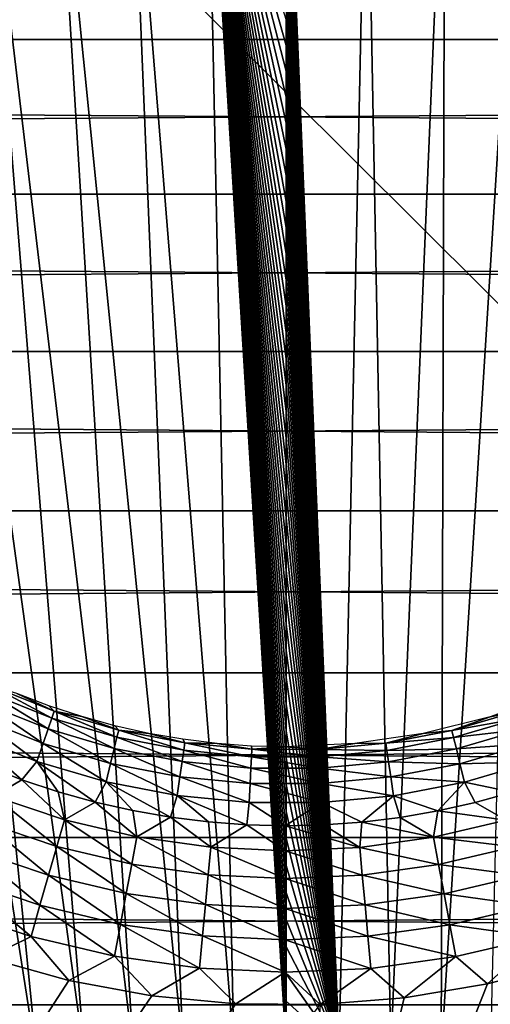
# Model space of a CAD drawing. Header units: millimetres. Extents: x -300 to 300, y -500 to 500.
# Tile 477 of 656: x -4 to 3, y 40 to 55. Entities that reach past the tile are written whole.
import ezdxf

# ---------------------------------------------------------------- set-up
doc = ezdxf.new("R2010")
doc.units = ezdxf.units.MM
doc.header["$LTSCALE"] = 81.481481
for name, color, linetype in [('19', 7, 'CONTINUOUS'), ('20', 7, 'CONTINUOUS'), ('34', 7, 'CONTINUOUS'), ('5', 7, 'CONTINUOUS'), ('55', 7, 'CONTINUOUS'), ('56', 7, 'CONTINUOUS'), ('6', 7, 'CONTINUOUS'), ('63', 7, 'CONTINUOUS')]:
    doc.layers.add(name, color=color, linetype=linetype)

msp = doc.modelspace()

# ---------------------------------------------------------------- linework, layer by layer
at = {"layer": '19', "color": 7, "linetype": 'CONTINUOUS'}
for points in [[(1.243, 59.319, 77.101), (0, 59.337, 77.102), (0.821, 39.449, 77.053), (1.243, 59.319, 77.101)], [(0.821, 39.449, 77.053), (0, 59.337, 77.102), (0, 58.963, 77.101), (0.821, 39.449, 77.053)], [(1.621, 39.414, 77.052), (1.243, 59.319, 77.101), (0.821, 39.449, 77.053), (1.621, 39.414, 77.052)], [(2.456, 59.265, 77.101), (1.243, 59.319, 77.101), (1.621, 39.414, 77.052), (2.456, 59.265, 77.101)], [(2.402, 39.354, 77.052), (2.456, 59.265, 77.101), (1.621, 39.414, 77.052), (2.402, 39.354, 77.052)], [(3.639, 59.176, 77.099), (2.456, 59.265, 77.101), (2.402, 39.354, 77.052), (3.639, 59.176, 77.099)], [(3.163, 39.27, 77.051), (3.639, 59.176, 77.099), (2.402, 39.354, 77.052), (3.163, 39.27, 77.051)], [(0, 58.567, 77.1), (0.821, 39.449, 77.053), (0, 58.963, 77.101), (0, 58.567, 77.1)], [(0, 58.17, 77.099), (0.821, 39.449, 77.053), (0, 58.567, 77.1), (0, 58.17, 77.099)], [(0, 57.773, 77.097), (0.821, 39.449, 77.053), (0, 58.17, 77.099), (0, 57.773, 77.097)], [(0, 57.375, 77.096), (0.821, 39.449, 77.053), (0, 57.773, 77.097), (0, 57.375, 77.096)], [(0, 56.977, 77.095), (0.821, 39.449, 77.053), (0, 57.375, 77.096), (0, 56.977, 77.095)], [(0, 56.578, 77.094), (0.821, 39.449, 77.053), (0, 56.977, 77.095), (0, 56.578, 77.094)], [(0, 56.178, 77.093), (0.821, 39.449, 77.053), (0, 56.578, 77.094), (0, 56.178, 77.093)], [(0, 55.779, 77.092), (0.821, 39.449, 77.053), (0, 56.178, 77.093), (0, 55.779, 77.092)], [(0, 55.378, 77.091), (0.821, 39.449, 77.053), (0, 55.779, 77.092), (0, 55.378, 77.091)], [(0, 54.977, 77.09), (0.821, 39.449, 77.053), (0, 55.378, 77.091), (0, 54.977, 77.09)], [(0, 54.576, 77.089), (0.821, 39.449, 77.053), (0, 54.977, 77.09), (0, 54.576, 77.089)], [(0, 54.174, 77.088), (0.821, 39.449, 77.053), (0, 54.576, 77.089), (0, 54.174, 77.088)], [(0, 53.772, 77.087), (0.821, 39.449, 77.053), (0, 54.174, 77.088), (0, 53.772, 77.087)], [(0, 53.369, 77.086), (0.821, 39.449, 77.053), (0, 53.772, 77.087), (0, 53.369, 77.086)], [(0, 52.965, 77.085), (0.821, 39.449, 77.053), (0, 53.369, 77.086), (0, 52.965, 77.085)], [(0, 52.561, 77.084), (0.821, 39.449, 77.053), (0, 52.965, 77.085), (0, 52.561, 77.084)], [(0, 52.157, 77.083), (0.821, 39.449, 77.053), (0, 52.561, 77.084), (0, 52.157, 77.083)], [(0, 51.752, 77.082), (0.821, 39.449, 77.053), (0, 52.157, 77.083), (0, 51.752, 77.082)], [(0, 51.346, 77.081), (0.821, 39.449, 77.053), (0, 51.752, 77.082), (0, 51.346, 77.081)], [(0, 50.94, 77.08), (0.821, 39.449, 77.053), (0, 51.346, 77.081), (0, 50.94, 77.08)], [(0, 50.533, 77.079), (0.821, 39.449, 77.053), (0, 50.94, 77.08), (0, 50.533, 77.079)], [(0, 50.126, 77.078), (0.821, 39.449, 77.053), (0, 50.533, 77.079), (0, 50.126, 77.078)], [(0, 49.719, 77.077), (0.821, 39.449, 77.053), (0, 50.126, 77.078), (0, 49.719, 77.077)], [(0, 49.31, 77.076), (0.821, 39.449, 77.053), (0, 49.719, 77.077), (0, 49.31, 77.076)], [(0, 48.902, 77.075), (0.821, 39.449, 77.053), (0, 49.31, 77.076), (0, 48.902, 77.075)], [(0, 48.492, 77.074), (0.821, 39.449, 77.053), (0, 48.902, 77.075), (0, 48.492, 77.074)], [(0, 48.082, 77.073), (0.821, 39.449, 77.053), (0, 48.492, 77.074), (0, 48.082, 77.073)], [(0, 47.672, 77.072), (0.821, 39.449, 77.053), (0, 48.082, 77.073), (0, 47.672, 77.072)], [(0, 47.261, 77.071), (0.821, 39.449, 77.053), (0, 47.672, 77.072), (0, 47.261, 77.071)], [(0, 46.85, 77.07), (0.821, 39.449, 77.053), (0, 47.261, 77.071), (0, 46.85, 77.07)], [(0, 46.438, 77.069), (0.821, 39.449, 77.053), (0, 46.85, 77.07), (0, 46.438, 77.069)], [(0, 46.025, 77.068), (0.821, 39.449, 77.053), (0, 46.438, 77.069), (0, 46.025, 77.068)], [(0, 45.612, 77.067), (0.821, 39.449, 77.053), (0, 46.025, 77.068), (0, 45.612, 77.067)], [(0, 45.198, 77.066), (0.821, 39.449, 77.053), (0, 45.612, 77.067), (0, 45.198, 77.066)], [(0, 44.784, 77.065), (0.821, 39.449, 77.053), (0, 45.198, 77.066), (0, 44.784, 77.065)], [(0, 44.369, 77.064), (0.821, 39.449, 77.053), (0, 44.784, 77.065), (0, 44.369, 77.064)], [(0, 43.954, 77.063), (0.821, 39.449, 77.053), (0, 44.369, 77.064), (0, 43.954, 77.063)], [(0, 43.538, 77.062), (0.821, 39.449, 77.053), (0, 43.954, 77.063), (0, 43.538, 77.062)], [(0, 43.121, 77.061), (0.821, 39.449, 77.053), (0, 43.538, 77.062), (0, 43.121, 77.061)], [(0, 42.704, 77.06), (0.821, 39.449, 77.053), (0, 43.121, 77.061), (0, 42.704, 77.06)], [(0, 42.286, 77.059), (0.821, 39.449, 77.053), (0, 42.704, 77.06), (0, 42.286, 77.059)], [(0, 41.868, 77.058), (0.821, 39.449, 77.053), (0, 42.286, 77.059), (0, 41.868, 77.058)], [(0, 41.449, 77.057), (0.821, 39.449, 77.053), (0, 41.868, 77.058), (0, 41.449, 77.057)], [(0, 41.03, 77.056), (0.821, 39.449, 77.053), (0, 41.449, 77.057), (0, 41.03, 77.056)], [(0, 40.61, 77.055), (0.821, 39.449, 77.053), (0, 41.03, 77.056), (0, 40.61, 77.055)], [(0, 40.189, 77.054), (0.821, 39.449, 77.053), (0, 40.61, 77.055), (0, 40.189, 77.054)], [(0, 39.768, 77.053), (0.821, 39.449, 77.053), (0, 40.189, 77.054), (0, 39.768, 77.053)]]:
    msp.add_3dface(points, dxfattribs=at)
at = {"layer": '20', "color": 7, "linetype": 'CONTINUOUS'}
for points in [[(-3.575, 59.182, 77.099), (-1.593, 39.415, 77.052), (-2.412, 59.268, 77.101), (-3.575, 59.182, 77.099)], [(-2.412, 59.268, 77.101), (-0.806, 39.45, 77.053), (-1.221, 59.319, 77.101), (-2.412, 59.268, 77.101)], [(-1.593, 39.415, 77.052), (-0.806, 39.45, 77.053), (-2.412, 59.268, 77.101), (-1.593, 39.415, 77.052)], [(0, 39.461, 77.053), (0, 39.768, 77.053), (-1.221, 59.319, 77.101), (0, 39.461, 77.053)], [(-0.806, 39.45, 77.053), (0, 39.461, 77.053), (-1.221, 59.319, 77.101), (-0.806, 39.45, 77.053)], [(0, 39.768, 77.053), (0, 40.189, 77.054), (-1.221, 59.319, 77.101), (0, 39.768, 77.053)], [(0, 40.189, 77.054), (0, 40.61, 77.055), (-1.221, 59.319, 77.101), (0, 40.189, 77.054)], [(0, 40.61, 77.055), (0, 41.03, 77.056), (-1.221, 59.319, 77.101), (0, 40.61, 77.055)], [(0, 41.03, 77.056), (0, 41.449, 77.057), (-1.221, 59.319, 77.101), (0, 41.03, 77.056)], [(0, 41.449, 77.057), (0, 41.868, 77.058), (-1.221, 59.319, 77.101), (0, 41.449, 77.057)], [(0, 41.868, 77.058), (0, 42.286, 77.059), (-1.221, 59.319, 77.101), (0, 41.868, 77.058)], [(0, 42.286, 77.059), (0, 42.704, 77.06), (-1.221, 59.319, 77.101), (0, 42.286, 77.059)], [(0, 42.704, 77.06), (0, 43.121, 77.061), (-1.221, 59.319, 77.101), (0, 42.704, 77.06)], [(0, 43.121, 77.061), (0, 43.538, 77.062), (-1.221, 59.319, 77.101), (0, 43.121, 77.061)], [(0, 43.538, 77.062), (0, 43.954, 77.063), (-1.221, 59.319, 77.101), (0, 43.538, 77.062)], [(0, 43.954, 77.063), (0, 44.369, 77.064), (-1.221, 59.319, 77.101), (0, 43.954, 77.063)], [(0, 44.369, 77.064), (0, 44.784, 77.065), (-1.221, 59.319, 77.101), (0, 44.369, 77.064)], [(0, 44.784, 77.065), (0, 45.198, 77.066), (-1.221, 59.319, 77.101), (0, 44.784, 77.065)], [(0, 45.198, 77.066), (0, 45.612, 77.067), (-1.221, 59.319, 77.101), (0, 45.198, 77.066)], [(0, 45.612, 77.067), (0, 46.025, 77.068), (-1.221, 59.319, 77.101), (0, 45.612, 77.067)], [(0, 46.025, 77.068), (0, 46.438, 77.069), (-1.221, 59.319, 77.101), (0, 46.025, 77.068)], [(0, 46.438, 77.069), (0, 46.85, 77.07), (-1.221, 59.319, 77.101), (0, 46.438, 77.069)], [(0, 46.85, 77.07), (0, 47.261, 77.071), (-1.221, 59.319, 77.101), (0, 46.85, 77.07)], [(0, 47.261, 77.071), (0, 47.672, 77.072), (-1.221, 59.319, 77.101), (0, 47.261, 77.071)], [(0, 47.672, 77.072), (0, 48.082, 77.073), (-1.221, 59.319, 77.101), (0, 47.672, 77.072)], [(0, 48.082, 77.073), (0, 48.492, 77.074), (-1.221, 59.319, 77.101), (0, 48.082, 77.073)], [(0, 48.492, 77.074), (0, 48.902, 77.075), (-1.221, 59.319, 77.101), (0, 48.492, 77.074)], [(0, 48.902, 77.075), (0, 49.31, 77.076), (-1.221, 59.319, 77.101), (0, 48.902, 77.075)], [(0, 49.31, 77.076), (0, 49.719, 77.077), (-1.221, 59.319, 77.101), (0, 49.31, 77.076)], [(0, 49.719, 77.077), (0, 50.126, 77.078), (-1.221, 59.319, 77.101), (0, 49.719, 77.077)], [(0, 50.126, 77.078), (0, 50.533, 77.079), (-1.221, 59.319, 77.101), (0, 50.126, 77.078)], [(0, 50.533, 77.079), (0, 50.94, 77.08), (-1.221, 59.319, 77.101), (0, 50.533, 77.079)], [(0, 50.94, 77.08), (0, 51.346, 77.081), (-1.221, 59.319, 77.101), (0, 50.94, 77.08)], [(0, 51.346, 77.081), (0, 51.752, 77.082), (-1.221, 59.319, 77.101), (0, 51.346, 77.081)], [(0, 51.752, 77.082), (0, 52.157, 77.083), (-1.221, 59.319, 77.101), (0, 51.752, 77.082)], [(0, 52.157, 77.083), (0, 52.561, 77.084), (-1.221, 59.319, 77.101), (0, 52.157, 77.083)], [(0, 52.561, 77.084), (0, 52.965, 77.085), (-1.221, 59.319, 77.101), (0, 52.561, 77.084)], [(0, 52.965, 77.085), (0, 53.369, 77.086), (-1.221, 59.319, 77.101), (0, 52.965, 77.085)], [(0, 53.369, 77.086), (0, 53.772, 77.087), (-1.221, 59.319, 77.101), (0, 53.369, 77.086)], [(0, 53.772, 77.087), (0, 54.174, 77.088), (-1.221, 59.319, 77.101), (0, 53.772, 77.087)], [(0, 54.174, 77.088), (0, 54.576, 77.089), (-1.221, 59.319, 77.101), (0, 54.174, 77.088)], [(0, 54.576, 77.089), (0, 54.977, 77.09), (-1.221, 59.319, 77.101), (0, 54.576, 77.089)], [(0, 54.977, 77.09), (0, 55.378, 77.091), (-1.221, 59.319, 77.101), (0, 54.977, 77.09)], [(-4.709, 59.06, 77.098), (-2.36, 39.358, 77.052), (-3.575, 59.182, 77.099), (-4.709, 59.06, 77.098)], [(-2.36, 39.358, 77.052), (-1.593, 39.415, 77.052), (-3.575, 59.182, 77.099), (-2.36, 39.358, 77.052)], [(-5.814, 58.904, 77.096), (-3.109, 39.277, 77.051), (-4.709, 59.06, 77.098), (-5.814, 58.904, 77.096)], [(-3.109, 39.277, 77.051), (-2.36, 39.358, 77.052), (-4.709, 59.06, 77.098), (-3.109, 39.277, 77.051)], [(-6.892, 58.712, 77.093), (-3.839, 39.173, 77.05), (-5.814, 58.904, 77.096), (-6.892, 58.712, 77.093)], [(-3.839, 39.173, 77.05), (-3.109, 39.277, 77.051), (-5.814, 58.904, 77.096), (-3.839, 39.173, 77.05)], [(-4.55, 39.045, 77.049), (-3.839, 39.173, 77.05), (-6.892, 58.712, 77.093), (-4.55, 39.045, 77.049)]]:
    msp.add_3dface(points, dxfattribs=at)
at = {"layer": '34', "color": 7, "linetype": 'CONTINUOUS'}
for points in [[(54.5, 108.5, 501.493), (54.5, 0, 501.493), (-54.5, 108.5, 501.493), (54.5, 108.5, 501.493)], [(-54.5, 108.5, 501.493), (54.5, 0, 501.493), (-54.5, 0, 501.493), (-54.5, 108.5, 501.493)]]:
    msp.add_3dface(points, dxfattribs=at)
at = {"layer": '5', "color": 7, "linetype": 'CONTINUOUS'}
for points in [[(162.781, 55.069, 11), (-162.781, 55.07, 11), (-162.759, 57.435, 11), (162.781, 55.069, 11)], [(162.759, 57.434, 11), (162.781, 55.069, 11), (-162.759, 57.435, 11), (162.759, 57.434, 11)], [(162.803, 52.673, 11), (-162.803, 52.673, 11), (-162.781, 55.07, 11), (162.803, 52.673, 11)], [(162.781, 55.069, 11), (162.803, 52.673, 11), (-162.781, 55.07, 11), (162.781, 55.069, 11)], [(162.824, 50.242, 11), (-162.824, 50.242, 11), (-162.803, 52.673, 11), (162.824, 50.242, 11)], [(162.803, 52.673, 11), (162.824, 50.242, 11), (-162.803, 52.673, 11), (162.803, 52.673, 11)], [(162.843, 47.774, 11), (-162.843, 47.775, 11), (-162.824, 50.242, 11), (162.843, 47.774, 11)], [(162.824, 50.242, 11), (162.843, 47.774, 11), (-162.824, 50.242, 11), (162.824, 50.242, 11)], [(162.862, 45.269, 11), (-162.862, 45.269, 11), (-162.843, 47.775, 11), (162.862, 45.269, 11)], [(162.843, 47.774, 11), (162.862, 45.269, 11), (-162.843, 47.775, 11), (162.843, 47.774, 11)], [(162.879, 42.722, 11), (-162.879, 42.723, 11), (-162.862, 45.269, 11), (162.879, 42.722, 11)], [(162.862, 45.269, 11), (162.879, 42.722, 11), (-162.862, 45.269, 11), (162.862, 45.269, 11)], [(162.895, 40.132, 11), (-162.895, 40.132, 11), (-162.879, 42.723, 11), (162.895, 40.132, 11)], [(162.879, 42.722, 11), (162.895, 40.132, 11), (-162.879, 42.723, 11), (162.879, 42.722, 11)]]:
    msp.add_3dface(points, dxfattribs=at)
at = {"layer": '55', "color": 7, "linetype": 'CONTINUOUS'}
for points in [[(-4.64, 43.828, 544.87), (-4.521, 43.362, 545.2), (-4.086, 43.614, 544.87), (-4.64, 43.828, 544.87)], [(-4.521, 43.362, 545.2), (-3.428, 42.995, 545.2), (-4.086, 43.614, 544.87), (-4.521, 43.362, 545.2)], [(-4.086, 43.614, 544.87), (-3.428, 42.995, 545.2), (-3.522, 43.427, 544.87), (-4.086, 43.614, 544.87)], [(-3.522, 43.427, 544.87), (-3.428, 42.995, 545.2), (-2.95, 43.268, 544.87), (-3.522, 43.427, 544.87)], [(2.928, 43.263, 544.87), (3.406, 42.988, 545.2), (3.501, 43.421, 544.87), (2.928, 43.263, 544.87)], [(-4.677, 42.962, 545.479), (-3.546, 42.582, 545.479), (-4.521, 43.362, 545.2), (-4.677, 42.962, 545.479)], [(-4.521, 43.362, 545.2), (-3.546, 42.582, 545.479), (-3.428, 42.995, 545.2), (-4.521, 43.362, 545.2)], [(-3.428, 42.995, 545.2), (-2.306, 42.73, 545.2), (-2.95, 43.268, 544.87), (-3.428, 42.995, 545.2)], [(-2.95, 43.268, 544.87), (-2.306, 42.73, 545.2), (-2.371, 43.138, 544.87), (-2.95, 43.268, 544.87)], [(-2.371, 43.138, 544.87), (-2.306, 42.73, 545.2), (-1.786, 43.036, 544.87), (-2.371, 43.138, 544.87)], [(1.764, 43.032, 544.87), (2.283, 42.725, 545.2), (2.349, 43.133, 544.87), (1.764, 43.032, 544.87)], [(2.283, 42.725, 545.2), (3.406, 42.988, 545.2), (2.349, 43.133, 544.87), (2.283, 42.725, 545.2)], [(2.349, 43.133, 544.87), (3.406, 42.988, 545.2), (2.928, 43.263, 544.87), (2.349, 43.133, 544.87)], [(-3.546, 42.582, 545.479), (-2.385, 42.308, 545.479), (-3.428, 42.995, 545.2), (-3.546, 42.582, 545.479)], [(-3.428, 42.995, 545.2), (-2.385, 42.308, 545.479), (-2.306, 42.73, 545.2), (-3.428, 42.995, 545.2)], [(-2.306, 42.73, 545.2), (-1.164, 42.569, 545.2), (-1.786, 43.036, 544.87), (-2.306, 42.73, 545.2)], [(-1.786, 43.036, 544.87), (-1.164, 42.569, 545.2), (-1.197, 42.963, 544.87), (-1.786, 43.036, 544.87)], [(1.174, 42.96, 544.87), (2.283, 42.725, 545.2), (1.764, 43.032, 544.87), (1.174, 42.96, 544.87)], [(2.283, 42.725, 545.2), (3.523, 42.575, 545.479), (3.406, 42.988, 545.2), (2.283, 42.725, 545.2)], [(-4.844, 42.532, 545.701), (-3.673, 42.138, 545.701), (-4.677, 42.962, 545.479), (-4.844, 42.532, 545.701)], [(-4.677, 42.962, 545.479), (-3.673, 42.138, 545.701), (-3.546, 42.582, 545.479), (-4.677, 42.962, 545.479)], [(-1.197, 42.963, 544.87), (-1.164, 42.569, 545.2), (-0.605, 42.918, 544.87), (-1.197, 42.963, 544.87)], [(-1.164, 42.569, 545.2), (-0.012, 42.515, 545.2), (-0.605, 42.918, 544.87), (-1.164, 42.569, 545.2)], [(-0.605, 42.918, 544.87), (-0.012, 42.515, 545.2), (-0.011, 42.903, 544.87), (-0.605, 42.918, 544.87)], [(-0.012, 42.515, 545.2), (1.14, 42.567, 545.2), (-0.011, 42.903, 544.87), (-0.012, 42.515, 545.2)], [(-0.011, 42.903, 544.87), (1.14, 42.567, 545.2), (0.582, 42.917, 544.87), (-0.011, 42.903, 544.87)], [(0.582, 42.917, 544.87), (1.14, 42.567, 545.2), (1.174, 42.96, 544.87), (0.582, 42.917, 544.87)], [(1.14, 42.567, 545.2), (2.283, 42.725, 545.2), (1.174, 42.96, 544.87), (1.14, 42.567, 545.2)], [(-2.385, 42.308, 545.479), (-1.204, 42.142, 545.479), (-2.306, 42.73, 545.2), (-2.385, 42.308, 545.479)], [(-2.306, 42.73, 545.2), (-1.204, 42.142, 545.479), (-1.164, 42.569, 545.2), (-2.306, 42.73, 545.2)], [(1.14, 42.567, 545.2), (2.361, 42.303, 545.479), (2.283, 42.725, 545.2), (1.14, 42.567, 545.2)], [(2.361, 42.303, 545.479), (3.523, 42.575, 545.479), (2.283, 42.725, 545.2), (2.361, 42.303, 545.479)], [(-5.02, 42.079, 545.862), (-3.806, 41.671, 545.862), (-4.844, 42.532, 545.701), (-5.02, 42.079, 545.862)], [(-4.844, 42.532, 545.701), (-3.806, 41.671, 545.862), (-3.673, 42.138, 545.701), (-4.844, 42.532, 545.701)], [(-3.673, 42.138, 545.701), (-2.47, 41.854, 545.701), (-3.546, 42.582, 545.479), (-3.673, 42.138, 545.701)], [(-3.546, 42.582, 545.479), (-2.47, 41.854, 545.701), (-2.385, 42.308, 545.479), (-3.546, 42.582, 545.479)], [(-1.204, 42.142, 545.479), (-0.012, 42.085, 545.479), (-1.164, 42.569, 545.2), (-1.204, 42.142, 545.479)], [(-1.164, 42.569, 545.2), (-0.012, 42.085, 545.479), (-0.012, 42.515, 545.2), (-1.164, 42.569, 545.2)], [(-0.012, 42.515, 545.2), (1.18, 42.139, 545.479), (1.14, 42.567, 545.2), (-0.012, 42.515, 545.2)], [(-0.012, 42.085, 545.479), (1.18, 42.139, 545.479), (-0.012, 42.515, 545.2), (-0.012, 42.085, 545.479)], [(1.18, 42.139, 545.479), (2.361, 42.303, 545.479), (1.14, 42.567, 545.2), (1.18, 42.139, 545.479)], [(2.361, 42.303, 545.479), (3.649, 42.131, 545.701), (3.523, 42.575, 545.479), (2.361, 42.303, 545.479)], [(-2.47, 41.854, 545.701), (-1.247, 41.682, 545.701), (-2.385, 42.308, 545.479), (-2.47, 41.854, 545.701)], [(-2.385, 42.308, 545.479), (-1.247, 41.682, 545.701), (-1.204, 42.142, 545.479), (-2.385, 42.308, 545.479)], [(1.18, 42.139, 545.479), (2.446, 41.849, 545.701), (2.361, 42.303, 545.479), (1.18, 42.139, 545.479)], [(2.446, 41.849, 545.701), (3.649, 42.131, 545.701), (2.361, 42.303, 545.479), (2.446, 41.849, 545.701)], [(-5.202, 41.61, 545.96), (-3.944, 41.187, 545.96), (-5.02, 42.079, 545.862), (-5.202, 41.61, 545.96)], [(-5.02, 42.079, 545.862), (-3.944, 41.187, 545.96), (-3.806, 41.671, 545.862), (-5.02, 42.079, 545.862)], [(-3.806, 41.671, 545.862), (-2.56, 41.376, 545.862), (-3.673, 42.138, 545.701), (-3.806, 41.671, 545.862)], [(-3.673, 42.138, 545.701), (-2.56, 41.376, 545.862), (-2.47, 41.854, 545.701), (-3.673, 42.138, 545.701)], [(-1.247, 41.682, 545.701), (-0.012, 41.624, 545.701), (-1.204, 42.142, 545.479), (-1.247, 41.682, 545.701)], [(-1.204, 42.142, 545.479), (-0.012, 41.624, 545.701), (-0.012, 42.085, 545.479), (-1.204, 42.142, 545.479)], [(-0.012, 42.085, 545.479), (1.222, 41.68, 545.701), (1.18, 42.139, 545.479), (-0.012, 42.085, 545.479)], [(-0.012, 41.624, 545.701), (1.222, 41.68, 545.701), (-0.012, 42.085, 545.479), (-0.012, 41.624, 545.701)], [(1.222, 41.68, 545.701), (2.446, 41.849, 545.701), (1.18, 42.139, 545.479), (1.222, 41.68, 545.701)], [(2.446, 41.849, 545.701), (3.781, 41.663, 545.862), (3.649, 42.131, 545.701), (2.446, 41.849, 545.701)], [(-2.56, 41.376, 545.862), (-1.292, 41.198, 545.862), (-2.47, 41.854, 545.701), (-2.56, 41.376, 545.862)], [(-2.47, 41.854, 545.701), (-1.292, 41.198, 545.862), (-1.247, 41.682, 545.701), (-2.47, 41.854, 545.701)], [(1.222, 41.68, 545.701), (2.534, 41.371, 545.862), (2.446, 41.849, 545.701), (1.222, 41.68, 545.701)], [(2.534, 41.371, 545.862), (3.781, 41.663, 545.862), (2.446, 41.849, 545.701), (2.534, 41.371, 545.862)], [(-3.944, 41.187, 545.96), (-5.202, 41.61, 545.96), (-4.615, 40.859, 545.993), (-3.944, 41.187, 545.96)], [(-3.944, 41.187, 545.96), (-2.653, 40.882, 545.96), (-3.806, 41.671, 545.862), (-3.944, 41.187, 545.96)], [(-3.806, 41.671, 545.862), (-2.653, 40.882, 545.96), (-2.56, 41.376, 545.862), (-3.806, 41.671, 545.862)], [(-1.292, 41.198, 545.862), (-0.013, 41.138, 545.862), (-1.247, 41.682, 545.701), (-1.292, 41.198, 545.862)], [(-1.247, 41.682, 545.701), (-0.013, 41.138, 545.862), (-0.012, 41.624, 545.701), (-1.247, 41.682, 545.701)], [(-0.013, 41.138, 545.862), (1.266, 41.196, 545.862), (-0.012, 41.624, 545.701), (-0.013, 41.138, 545.862)], [(-0.012, 41.624, 545.701), (1.266, 41.196, 545.862), (1.222, 41.68, 545.701), (-0.012, 41.624, 545.701)], [(1.266, 41.196, 545.862), (2.534, 41.371, 545.862), (1.222, 41.68, 545.701), (1.266, 41.196, 545.862)], [(2.534, 41.371, 545.862), (3.918, 41.18, 545.96), (3.781, 41.663, 545.862), (2.534, 41.371, 545.862)], [(-2.653, 40.882, 545.96), (-1.339, 40.698, 545.96), (-2.56, 41.376, 545.862), (-2.653, 40.882, 545.96)], [(-2.56, 41.376, 545.862), (-1.339, 40.698, 545.96), (-1.292, 41.198, 545.862), (-2.56, 41.376, 545.862)], [(1.266, 41.196, 545.862), (2.626, 40.877, 545.96), (2.534, 41.371, 545.862), (1.266, 41.196, 545.862)], [(2.626, 40.877, 545.96), (3.918, 41.18, 545.96), (2.534, 41.371, 545.862), (2.626, 40.877, 545.96)], [(-3.358, 40.509, 545.993), (-3.944, 41.187, 545.96), (-4.615, 40.859, 545.993), (-3.358, 40.509, 545.993)], [(-2.653, 40.882, 545.96), (-3.944, 41.187, 545.96), (-3.358, 40.509, 545.993), (-2.653, 40.882, 545.96)], [(-1.339, 40.698, 545.96), (-0.013, 40.635, 545.96), (-1.292, 41.198, 545.862), (-1.339, 40.698, 545.96)], [(-1.292, 41.198, 545.862), (-0.013, 40.635, 545.96), (-0.013, 41.138, 545.862), (-1.292, 41.198, 545.862)], [(-0.013, 41.138, 545.862), (1.312, 40.695, 545.96), (1.266, 41.196, 545.862), (-0.013, 41.138, 545.862)], [(-0.013, 40.635, 545.96), (1.312, 40.695, 545.96), (-0.013, 41.138, 545.862), (-0.013, 40.635, 545.96)], [(1.312, 40.695, 545.96), (2.626, 40.877, 545.96), (1.266, 41.196, 545.862), (1.312, 40.695, 545.96)], [(3.918, 41.18, 545.96), (2.626, 40.877, 545.96), (3.117, 40.455, 545.993), (3.918, 41.18, 545.96)], [(4.38, 40.784, 545.993), (3.918, 41.18, 545.96), (3.117, 40.455, 545.993), (4.38, 40.784, 545.993)], [(-2.075, 40.27, 545.993), (-2.653, 40.882, 545.96), (-3.358, 40.509, 545.993), (-2.075, 40.27, 545.993)], [(-1.339, 40.698, 545.96), (-2.653, 40.882, 545.96), (-2.075, 40.27, 545.993), (-1.339, 40.698, 545.96)], [(2.626, 40.877, 545.96), (1.312, 40.695, 545.96), (1.83, 40.238, 545.993), (2.626, 40.877, 545.96)], [(3.117, 40.455, 545.993), (2.626, 40.877, 545.96), (1.83, 40.238, 545.993), (3.117, 40.455, 545.993)], [(-0.776, 40.145, 545.993), (-1.339, 40.698, 545.96), (-2.075, 40.27, 545.993), (-0.776, 40.145, 545.993)], [(-0.013, 40.635, 545.96), (-1.339, 40.698, 545.96), (-0.776, 40.145, 545.993), (-0.013, 40.635, 545.96)], [(1.312, 40.695, 545.96), (-0.013, 40.635, 545.96), (0.529, 40.134, 545.993), (1.312, 40.695, 545.96)], [(1.83, 40.238, 545.993), (1.312, 40.695, 545.96), (0.529, 40.134, 545.993), (1.83, 40.238, 545.993)], [(0.529, 40.134, 545.993), (-0.013, 40.635, 545.96), (-0.776, 40.145, 545.993), (0.529, 40.134, 545.993)]]:
    msp.add_3dface(points, dxfattribs=at)
at = {"layer": '56', "color": 7, "linetype": 'CONTINUOUS'}
for points in [[(-4.671, 44.798, 543.619), (-3.68, 44.4, 543.619), (-4.597, 44.959, 543.139), (-4.671, 44.798, 543.619)], [(-4.549, 45.064, 542.64), (-4.597, 44.959, 543.139), (-3.622, 44.568, 543.139), (-4.549, 45.064, 542.64)], [(-4.597, 44.959, 543.139), (-3.68, 44.4, 543.619), (-3.622, 44.568, 543.139), (-4.597, 44.959, 543.139)], [(-4.549, 45.064, 542.64), (-3.584, 44.676, 542.64), (-4.165, 44.951, 542.132), (-4.549, 45.064, 542.64)], [(-3.584, 44.676, 542.64), (-4.549, 45.064, 542.64), (-3.622, 44.568, 543.139), (-3.584, 44.676, 542.64)], [(-4.165, 44.951, 542.132), (-3.584, 44.676, 542.64), (-3.667, 44.759, 542.132), (-4.165, 44.951, 542.132)], [(3.156, 44.59, 542.132), (3.565, 44.67, 542.64), (4.16, 44.949, 542.132), (3.156, 44.59, 542.132)], [(-4.77, 44.581, 544.072), (-3.758, 44.175, 544.072), (-4.671, 44.798, 543.619), (-4.77, 44.581, 544.072)], [(-4.671, 44.798, 543.619), (-3.758, 44.175, 544.072), (-3.68, 44.4, 543.619), (-4.671, 44.798, 543.619)], [(-3.667, 44.759, 542.132), (-3.584, 44.676, 542.64), (-3.16, 44.591, 542.132), (-3.667, 44.759, 542.132)], [(-3.584, 44.676, 542.64), (-3.622, 44.568, 543.139), (-2.614, 44.271, 543.139), (-3.584, 44.676, 542.64)], [(-3.584, 44.676, 542.64), (-2.586, 44.382, 542.64), (-3.16, 44.591, 542.132), (-3.584, 44.676, 542.64)], [(-2.586, 44.382, 542.64), (-3.584, 44.676, 542.64), (-2.614, 44.271, 543.139), (-2.586, 44.382, 542.64)], [(2.566, 44.378, 542.64), (3.565, 44.67, 542.64), (3.156, 44.59, 542.132), (2.566, 44.378, 542.64)], [(3.565, 44.67, 542.64), (2.566, 44.378, 542.64), (3.602, 44.561, 543.139), (3.565, 44.67, 542.64)], [(-4.892, 44.314, 544.492), (-3.854, 43.898, 544.492), (-4.77, 44.581, 544.072), (-4.892, 44.314, 544.492)], [(-4.77, 44.581, 544.072), (-3.854, 43.898, 544.492), (-3.758, 44.175, 544.072), (-4.77, 44.581, 544.072)], [(-3.68, 44.4, 543.619), (-2.656, 44.098, 543.619), (-3.622, 44.568, 543.139), (-3.68, 44.4, 543.619)], [(-3.622, 44.568, 543.139), (-2.656, 44.098, 543.619), (-2.614, 44.271, 543.139), (-3.622, 44.568, 543.139)], [(-3.16, 44.591, 542.132), (-2.586, 44.382, 542.64), (-2.645, 44.448, 542.132), (-3.16, 44.591, 542.132)], [(2.121, 44.331, 542.132), (2.566, 44.378, 542.64), (3.156, 44.59, 542.132), (2.121, 44.331, 542.132)], [(2.566, 44.378, 542.64), (2.593, 44.266, 543.139), (3.602, 44.561, 543.139), (2.566, 44.378, 542.64)], [(2.593, 44.266, 543.139), (3.66, 44.393, 543.619), (3.602, 44.561, 543.139), (2.593, 44.266, 543.139)], [(-3.758, 44.175, 544.072), (-2.712, 43.867, 544.072), (-3.68, 44.4, 543.619), (-3.758, 44.175, 544.072)], [(-3.68, 44.4, 543.619), (-2.712, 43.867, 544.072), (-2.656, 44.098, 543.619), (-3.68, 44.4, 543.619)], [(-2.645, 44.448, 542.132), (-2.586, 44.382, 542.64), (-2.123, 44.331, 542.132), (-2.645, 44.448, 542.132)], [(-2.586, 44.382, 542.64), (-2.614, 44.271, 543.139), (-1.582, 44.071, 543.139), (-2.586, 44.382, 542.64)], [(-2.586, 44.382, 542.64), (-1.565, 44.185, 542.64), (-2.123, 44.331, 542.132), (-2.586, 44.382, 542.64)], [(-1.565, 44.185, 542.64), (-2.586, 44.382, 542.64), (-1.582, 44.071, 543.139), (-1.565, 44.185, 542.64)], [(1.545, 44.182, 542.64), (2.566, 44.378, 542.64), (2.121, 44.331, 542.132), (1.545, 44.182, 542.64)], [(2.566, 44.378, 542.64), (1.545, 44.182, 542.64), (2.593, 44.266, 543.139), (2.566, 44.378, 542.64)], [(2.635, 44.093, 543.619), (3.66, 44.393, 543.619), (2.593, 44.266, 543.139), (2.635, 44.093, 543.619)], [(2.635, 44.093, 543.619), (3.738, 44.168, 544.072), (3.66, 44.393, 543.619), (2.635, 44.093, 543.619)], [(-4.64, 43.828, 544.87), (-4.086, 43.614, 544.87), (-4.892, 44.314, 544.492), (-4.64, 43.828, 544.87)], [(-4.892, 44.314, 544.492), (-4.086, 43.614, 544.87), (-3.854, 43.898, 544.492), (-4.892, 44.314, 544.492)], [(-2.656, 44.098, 543.619), (-1.607, 43.895, 543.619), (-2.614, 44.271, 543.139), (-2.656, 44.098, 543.619)], [(-2.614, 44.271, 543.139), (-1.607, 43.895, 543.619), (-1.582, 44.071, 543.139), (-2.614, 44.271, 543.139)], [(-2.123, 44.331, 542.132), (-1.565, 44.185, 542.64), (-1.597, 44.24, 542.132), (-2.123, 44.331, 542.132)], [(-1.597, 44.24, 542.132), (-1.565, 44.185, 542.64), (-1.067, 44.175, 542.132), (-1.597, 44.24, 542.132)], [(-1.565, 44.185, 542.64), (-1.582, 44.071, 543.139), (-0.536, 43.97, 543.139), (-1.565, 44.185, 542.64)], [(-1.565, 44.185, 542.64), (-0.53, 44.085, 542.64), (-1.067, 44.175, 542.132), (-1.565, 44.185, 542.64)], [(-0.53, 44.085, 542.64), (-1.565, 44.185, 542.64), (-0.536, 43.97, 543.139), (-0.53, 44.085, 542.64)], [(1.066, 44.174, 542.132), (1.545, 44.182, 542.64), (2.121, 44.331, 542.132), (1.066, 44.174, 542.132)], [(1.545, 44.182, 542.64), (1.561, 44.068, 543.139), (2.593, 44.266, 543.139), (1.545, 44.182, 542.64)], [(1.561, 44.068, 543.139), (2.635, 44.093, 543.619), (2.593, 44.266, 543.139), (1.561, 44.068, 543.139)], [(-3.854, 43.898, 544.492), (-2.781, 43.582, 544.492), (-3.758, 44.175, 544.072), (-3.854, 43.898, 544.492)], [(-3.758, 44.175, 544.072), (-2.781, 43.582, 544.492), (-2.712, 43.867, 544.072), (-3.758, 44.175, 544.072)], [(-2.712, 43.867, 544.072), (-1.641, 43.66, 544.072), (-2.656, 44.098, 543.619), (-2.712, 43.867, 544.072)], [(-2.656, 44.098, 543.619), (-1.641, 43.66, 544.072), (-1.607, 43.895, 543.619), (-2.656, 44.098, 543.619)], [(-1.607, 43.895, 543.619), (-0.544, 43.792, 543.619), (-1.582, 44.071, 543.139), (-1.607, 43.895, 543.619)], [(-1.582, 44.071, 543.139), (-0.544, 43.792, 543.619), (-0.536, 43.97, 543.139), (-1.582, 44.071, 543.139)], [(-1.067, 44.175, 542.132), (-0.53, 44.085, 542.64), (-0.534, 44.135, 542.132), (-1.067, 44.175, 542.132)], [(-0.53, 44.085, 542.64), (-0.536, 43.97, 543.139), (0.515, 43.969, 543.139), (-0.53, 44.085, 542.64)], [(-0.534, 44.135, 542.132), (-0.53, 44.085, 542.64), (0, 44.122, 542.132), (-0.534, 44.135, 542.132)], [(-0.53, 44.085, 542.64), (0.51, 44.084, 542.64), (0, 44.122, 542.132), (-0.53, 44.085, 542.64)], [(0.51, 44.084, 542.64), (-0.53, 44.085, 542.64), (0.515, 43.969, 543.139), (0.51, 44.084, 542.64)], [(0, 44.122, 542.132), (0.51, 44.084, 542.64), (1.066, 44.174, 542.132), (0, 44.122, 542.132)], [(0.51, 44.084, 542.64), (1.545, 44.182, 542.64), (1.066, 44.174, 542.132), (0.51, 44.084, 542.64)], [(1.545, 44.182, 542.64), (0.51, 44.084, 542.64), (1.561, 44.068, 543.139), (1.545, 44.182, 542.64)], [(0.51, 44.084, 542.64), (0.515, 43.969, 543.139), (1.561, 44.068, 543.139), (0.51, 44.084, 542.64)], [(0.515, 43.969, 543.139), (1.587, 43.892, 543.619), (1.561, 44.068, 543.139), (0.515, 43.969, 543.139)], [(1.587, 43.892, 543.619), (2.635, 44.093, 543.619), (1.561, 44.068, 543.139), (1.587, 43.892, 543.619)], [(1.587, 43.892, 543.619), (2.691, 43.862, 544.072), (2.635, 44.093, 543.619), (1.587, 43.892, 543.619)], [(2.691, 43.862, 544.072), (3.738, 44.168, 544.072), (2.635, 44.093, 543.619), (2.691, 43.862, 544.072)], [(2.691, 43.862, 544.072), (3.833, 43.891, 544.492), (3.738, 44.168, 544.072), (2.691, 43.862, 544.072)], [(-4.086, 43.614, 544.87), (-3.522, 43.427, 544.87), (-3.854, 43.898, 544.492), (-4.086, 43.614, 544.87)], [(-3.522, 43.427, 544.87), (-2.95, 43.268, 544.87), (-3.854, 43.898, 544.492), (-3.522, 43.427, 544.87)], [(-3.854, 43.898, 544.492), (-2.95, 43.268, 544.87), (-2.781, 43.582, 544.492), (-3.854, 43.898, 544.492)], [(-1.641, 43.66, 544.072), (-0.556, 43.555, 544.072), (-1.607, 43.895, 543.619), (-1.641, 43.66, 544.072)], [(-1.607, 43.895, 543.619), (-0.556, 43.555, 544.072), (-0.544, 43.792, 543.619), (-1.607, 43.895, 543.619)], [(-0.544, 43.792, 543.619), (0.523, 43.791, 543.619), (-0.536, 43.97, 543.139), (-0.544, 43.792, 543.619)], [(-0.536, 43.97, 543.139), (0.523, 43.791, 543.619), (0.515, 43.969, 543.139), (-0.536, 43.97, 543.139)], [(0.523, 43.791, 543.619), (1.587, 43.892, 543.619), (0.515, 43.969, 543.139), (0.523, 43.791, 543.619)], [(0.523, 43.791, 543.619), (1.62, 43.657, 544.072), (1.587, 43.892, 543.619), (0.523, 43.791, 543.619)], [(1.62, 43.657, 544.072), (2.691, 43.862, 544.072), (1.587, 43.892, 543.619), (1.62, 43.657, 544.072)], [(2.76, 43.576, 544.492), (3.833, 43.891, 544.492), (2.691, 43.862, 544.072), (2.76, 43.576, 544.492)], [(2.76, 43.576, 544.492), (3.501, 43.421, 544.87), (3.833, 43.891, 544.492), (2.76, 43.576, 544.492)], [(-2.781, 43.582, 544.492), (-1.683, 43.369, 544.492), (-2.712, 43.867, 544.072), (-2.781, 43.582, 544.492)], [(-2.712, 43.867, 544.072), (-1.683, 43.369, 544.492), (-1.641, 43.66, 544.072), (-2.712, 43.867, 544.072)], [(-0.556, 43.555, 544.072), (0.535, 43.554, 544.072), (-0.544, 43.792, 543.619), (-0.556, 43.555, 544.072)], [(-0.544, 43.792, 543.619), (0.535, 43.554, 544.072), (0.523, 43.791, 543.619), (-0.544, 43.792, 543.619)], [(0.535, 43.554, 544.072), (1.62, 43.657, 544.072), (0.523, 43.791, 543.619), (0.535, 43.554, 544.072)], [(1.62, 43.657, 544.072), (2.76, 43.576, 544.492), (2.691, 43.862, 544.072), (1.62, 43.657, 544.072)], [(-2.95, 43.268, 544.87), (-2.371, 43.138, 544.87), (-2.781, 43.582, 544.492), (-2.95, 43.268, 544.87)], [(-2.371, 43.138, 544.87), (-1.786, 43.036, 544.87), (-2.781, 43.582, 544.492), (-2.371, 43.138, 544.87)], [(-2.781, 43.582, 544.492), (-1.786, 43.036, 544.87), (-1.683, 43.369, 544.492), (-2.781, 43.582, 544.492)], [(-1.683, 43.369, 544.492), (-0.57, 43.262, 544.492), (-1.641, 43.66, 544.072), (-1.683, 43.369, 544.492)], [(-1.641, 43.66, 544.072), (-0.57, 43.262, 544.492), (-0.556, 43.555, 544.072), (-1.641, 43.66, 544.072)], [(0.535, 43.554, 544.072), (1.662, 43.366, 544.492), (1.62, 43.657, 544.072), (0.535, 43.554, 544.072)], [(1.662, 43.366, 544.492), (2.76, 43.576, 544.492), (1.62, 43.657, 544.072), (1.662, 43.366, 544.492)], [(1.662, 43.366, 544.492), (2.349, 43.133, 544.87), (2.76, 43.576, 544.492), (1.662, 43.366, 544.492)], [(2.349, 43.133, 544.87), (2.928, 43.263, 544.87), (2.76, 43.576, 544.492), (2.349, 43.133, 544.87)], [(2.928, 43.263, 544.87), (3.501, 43.421, 544.87), (2.76, 43.576, 544.492), (2.928, 43.263, 544.87)], [(-0.57, 43.262, 544.492), (0.548, 43.261, 544.492), (-0.556, 43.555, 544.072), (-0.57, 43.262, 544.492)], [(-0.556, 43.555, 544.072), (0.548, 43.261, 544.492), (0.535, 43.554, 544.072), (-0.556, 43.555, 544.072)], [(0.548, 43.261, 544.492), (1.662, 43.366, 544.492), (0.535, 43.554, 544.072), (0.548, 43.261, 544.492)], [(-1.786, 43.036, 544.87), (-1.197, 42.963, 544.87), (-1.683, 43.369, 544.492), (-1.786, 43.036, 544.87)], [(-1.197, 42.963, 544.87), (-0.605, 42.918, 544.87), (-1.683, 43.369, 544.492), (-1.197, 42.963, 544.87)], [(-1.683, 43.369, 544.492), (-0.605, 42.918, 544.87), (-0.57, 43.262, 544.492), (-1.683, 43.369, 544.492)], [(0.548, 43.261, 544.492), (1.174, 42.96, 544.87), (1.662, 43.366, 544.492), (0.548, 43.261, 544.492)], [(1.174, 42.96, 544.87), (1.764, 43.032, 544.87), (1.662, 43.366, 544.492), (1.174, 42.96, 544.87)], [(1.764, 43.032, 544.87), (2.349, 43.133, 544.87), (1.662, 43.366, 544.492), (1.764, 43.032, 544.87)], [(-0.605, 42.918, 544.87), (-0.011, 42.903, 544.87), (-0.57, 43.262, 544.492), (-0.605, 42.918, 544.87)], [(-0.57, 43.262, 544.492), (-0.011, 42.903, 544.87), (0.548, 43.261, 544.492), (-0.57, 43.262, 544.492)], [(-0.011, 42.903, 544.87), (0.582, 42.917, 544.87), (0.548, 43.261, 544.492), (-0.011, 42.903, 544.87)], [(0.582, 42.917, 544.87), (1.174, 42.96, 544.87), (0.548, 43.261, 544.492), (0.582, 42.917, 544.87)]]:
    msp.add_3dface(points, dxfattribs=at)
at = {"layer": '6', "color": 7, "linetype": 'CONTINUOUS'}
for points in [[(162.781, 55.07, 16), (162.759, 57.435, 16), (-162.781, 55.069, 16), (162.781, 55.07, 16)], [(162.759, 57.435, 16), (-162.759, 57.434, 16), (-162.781, 55.069, 16), (162.759, 57.435, 16)], [(162.803, 52.673, 16), (162.781, 55.07, 16), (-162.803, 52.673, 16), (162.803, 52.673, 16)], [(162.781, 55.07, 16), (-162.781, 55.069, 16), (-162.803, 52.673, 16), (162.781, 55.07, 16)], [(162.824, 50.242, 16), (162.803, 52.673, 16), (-162.824, 50.242, 16), (162.824, 50.242, 16)], [(162.803, 52.673, 16), (-162.803, 52.673, 16), (-162.824, 50.242, 16), (162.803, 52.673, 16)], [(162.843, 47.775, 16), (162.824, 50.242, 16), (-162.843, 47.774, 16), (162.843, 47.775, 16)], [(162.824, 50.242, 16), (-162.824, 50.242, 16), (-162.843, 47.774, 16), (162.824, 50.242, 16)], [(162.862, 45.269, 16), (162.843, 47.775, 16), (-162.862, 45.269, 16), (162.862, 45.269, 16)], [(162.843, 47.775, 16), (-162.843, 47.774, 16), (-162.862, 45.269, 16), (162.843, 47.775, 16)], [(162.879, 42.723, 16), (162.862, 45.269, 16), (-162.879, 42.722, 16), (162.879, 42.723, 16)], [(162.862, 45.269, 16), (-162.862, 45.269, 16), (-162.879, 42.722, 16), (162.862, 45.269, 16)], [(162.895, 40.132, 16), (162.879, 42.723, 16), (-162.895, 40.132, 16), (162.895, 40.132, 16)], [(162.879, 42.723, 16), (-162.879, 42.722, 16), (-162.895, 40.132, 16), (162.879, 42.723, 16)]]:
    msp.add_3dface(points, dxfattribs=at)
at = {"layer": '63', "color": 7, "linetype": 'CONTINUOUS'}
for points in [[(0.957, 32.117, 545.993), (11.888, 46.058, 545.993), (0.803, 32.271, 545.993), (0.957, 32.117, 545.993)], [(11.888, 46.058, 545.993), (11.03, 45.02, 545.993), (0.803, 32.271, 545.993), (11.888, 46.058, 545.993)], [(0.957, 30.51, 545.993), (11.888, 46.058, 545.993), (1.082, 30.689, 545.993), (0.957, 30.51, 545.993)], [(11.888, 46.058, 545.993), (0.957, 30.51, 545.993), (11.314, 21.25, 545.993), (11.888, 46.058, 545.993)], [(1.082, 31.939, 545.993), (11.888, 46.058, 545.993), (0.957, 32.117, 545.993), (1.082, 31.939, 545.993)], [(1.082, 30.689, 545.993), (11.888, 46.058, 545.993), (1.175, 30.886, 545.993), (1.082, 30.689, 545.993)], [(1.175, 31.741, 545.993), (11.888, 46.058, 545.993), (1.082, 31.939, 545.993), (1.175, 31.741, 545.993)], [(1.175, 30.886, 545.993), (11.888, 46.058, 545.993), (1.231, 31.096, 545.993), (1.175, 30.886, 545.993)], [(1.231, 31.531, 545.993), (11.888, 46.058, 545.993), (1.175, 31.741, 545.993), (1.231, 31.531, 545.993)], [(1.231, 31.096, 545.993), (11.888, 46.058, 545.993), (1.25, 31.314, 545.993), (1.231, 31.096, 545.993)], [(1.25, 31.314, 545.993), (11.888, 46.058, 545.993), (1.231, 31.531, 545.993), (1.25, 31.314, 545.993)], [(11.03, 45.02, 545.993), (10.085, 44.065, 545.993), (0, 32.564, 545.993), (11.03, 45.02, 545.993)], [(11.03, 45.02, 545.993), (0, 32.564, 545.993), (0.217, 32.545, 545.993), (11.03, 45.02, 545.993)], [(0.427, 32.488, 545.993), (11.03, 45.02, 545.993), (0.217, 32.545, 545.993), (0.427, 32.488, 545.993)], [(0.625, 32.396, 545.993), (11.03, 45.02, 545.993), (0.427, 32.488, 545.993), (0.625, 32.396, 545.993)], [(0.625, 32.396, 545.993), (0.803, 32.271, 545.993), (11.03, 45.02, 545.993), (0.625, 32.396, 545.993)], [(10.085, 44.065, 545.993), (9.059, 43.201, 545.993), (0, 32.564, 545.993), (10.085, 44.065, 545.993)], [(9.059, 43.201, 545.993), (7.96, 42.433, 545.993), (0, 32.564, 545.993), (9.059, 43.201, 545.993)], [(7.96, 42.433, 545.993), (6.796, 41.768, 545.993), (0, 32.564, 545.993), (7.96, 42.433, 545.993)], [(6.796, 41.768, 545.993), (5.595, 41.217, 545.993), (0, 32.564, 545.993), (6.796, 41.768, 545.993)], [(5.595, 41.217, 545.993), (4.38, 40.784, 545.993), (0, 32.564, 545.993), (5.595, 41.217, 545.993)], [(-3.358, 40.509, 545.993), (-4.615, 40.859, 545.993), (-29.548, 0, 545.993), (-3.358, 40.509, 545.993)], [(4.38, 40.784, 545.993), (3.117, 40.455, 545.993), (0, 32.564, 545.993), (4.38, 40.784, 545.993)], [(-2.075, 40.27, 545.993), (-3.358, 40.509, 545.993), (-29.548, 0, 545.993), (-2.075, 40.27, 545.993)], [(3.117, 40.455, 545.993), (1.83, 40.238, 545.993), (0, 32.564, 545.993), (3.117, 40.455, 545.993)], [(-0.776, 40.145, 545.993), (-2.075, 40.27, 545.993), (-29.548, 0, 545.993), (-0.776, 40.145, 545.993)], [(1.83, 40.238, 545.993), (0.529, 40.134, 545.993), (0, 32.564, 545.993), (1.83, 40.238, 545.993)], [(0.529, 40.134, 545.993), (-0.776, 40.145, 545.993), (-29.548, 0, 545.993), (0.529, 40.134, 545.993)]]:
    msp.add_3dface(points, dxfattribs=at)

doc.saveas('drawing.dxf')
